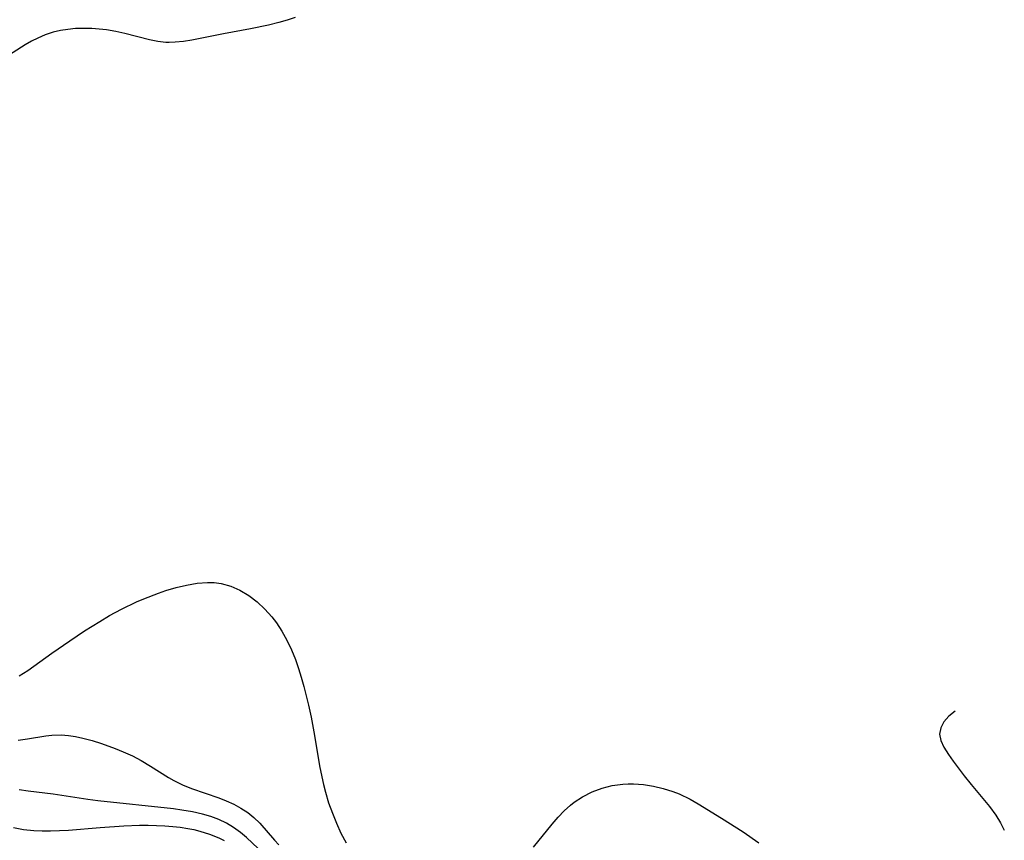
# Model space of a CAD drawing. Header units: metres. Extents: x 1073367 to 1082519, y 1569854 to 1574957.
# Tile 834 of 1056: x 1081893 to 1082065, y 1571875 to 1572019. Entities that reach past the tile are written whole.
import ezdxf

# ---------------------------------------------------------------- set-up
doc = ezdxf.new("R2010")
doc.units = ezdxf.units.M
doc.layers.add('CGG_CurvaNivelLidar_v1', color=253, linetype='Continuous', lineweight=30)

msp = doc.modelspace()

# ---------------------------------------------------------------- linework, layer by layer
at = {"layer": 'CGG_CurvaNivelLidar_v1'}
for p, q in [((1081936.5784, 1572017.6801, 77), (1081933.4562, 1572017.0552, 77)), ((1081938.4366, 1572018.1362, 77), (1081936.5784, 1572017.6801, 77)), ((1081939.8526, 1572018.5541, 77), (1081938.4366, 1572018.1362, 77)), ((1081941.243, 1572019.0278, 77), (1081939.8526, 1572018.5541, 77)), ((1081897.5662, 1572016.0026, 77), (1081896.2526, 1572015.4434, 77)), ((1081898.9229, 1572016.4493, 77), (1081897.5662, 1572016.0026, 77)), ((1081900.2009, 1572016.7512, 77), (1081898.9229, 1572016.4493, 77)), ((1081901.5047, 1572016.9587, 77), (1081900.2009, 1572016.7512, 77)), ((1081902.8271, 1572017.0819, 77), (1081901.5047, 1572016.9587, 77)), ((1081904.4357, 1572017.1303, 77), (1081902.8271, 1572017.0819, 77)), ((1081905.722, 1572017.1018, 77), (1081904.4357, 1572017.1303, 77)), ((1081907.0084, 1572017.0152, 77), (1081905.722, 1572017.1018, 77)), ((1081908.2901, 1572016.8672, 77), (1081907.0084, 1572017.0152, 77)), ((1081909.8844, 1572016.5927, 77), (1081908.2901, 1572016.8672, 77)), ((1081911.4591, 1572016.239, 77), (1081909.8844, 1572016.5927, 77)), ((1081915.805, 1572015.1099, 77), (1081911.4591, 1572016.239, 77)), ((1081928.7276, 1572016.2033, 77), (1081923.1718, 1572015.0928, 77)), ((1081933.4562, 1572017.0552, 77), (1081928.7276, 1572016.2033, 77)), ((1081894.0356, 1572014.2341, 77), (1081890.4974, 1572011.9827, 77)), ((1081895.1292, 1572014.8675, 77), (1081894.0356, 1572014.2341, 77)), ((1081896.2526, 1572015.4434, 77), (1081895.1292, 1572014.8675, 77)), ((1081917.233, 1572014.8296, 77), (1081915.805, 1572015.1099, 77)), ((1081918.6436, 1572014.6783, 77), (1081917.233, 1572014.8296, 77)), ((1081919.2465, 1572014.6633, 77), (1081918.6436, 1572014.6783, 77)), ((1081920.2975, 1572014.7025, 77), (1081919.2465, 1572014.6633, 77)), ((1081921.7273, 1572014.8568, 77), (1081920.2975, 1572014.7025, 77)), ((1081923.1718, 1572015.0928, 77), (1081921.7273, 1572014.8568, 77)), ((1081920.4734, 1571919.362, 77), (1081922.2756, 1571919.7889, 77)), ((1081922.2756, 1571919.7889, 77), (1081924.1056, 1571920.1005, 77)), ((1081924.1056, 1571920.1005, 77), (1081925.9104, 1571920.2486, 77)), ((1081925.9104, 1571920.2486, 77), (1081927.1217, 1571920.2289, 77)), ((1081927.1217, 1571920.2289, 77), (1081928.3084, 1571920.0866, 77)), ((1081928.3084, 1571920.0866, 77), (1081929.9975, 1571919.6264, 77)), ((1081929.9975, 1571919.6264, 77), (1081931.6164, 1571918.9095, 77)), ((1081914.8109, 1571917.414, 77), (1081917.3767, 1571918.4008, 77)), ((1081917.3767, 1571918.4008, 77), (1081918.6693, 1571918.835, 77)), ((1081918.6693, 1571918.835, 77), (1081920.4734, 1571919.362, 77)), ((1081931.6164, 1571918.9095, 77), (1081933.1571, 1571917.9804, 77)), ((1081933.1571, 1571917.9804, 77), (1081934.6065, 1571916.87, 77)), ((1081910.8891, 1571915.6027, 77), (1081913.4909, 1571916.8446, 77)), ((1081913.4909, 1571916.8446, 77), (1081914.8109, 1571917.414, 77)), ((1081934.6065, 1571916.87, 77), (1081935.9612, 1571915.6084, 77)), ((1081907.0792, 1571913.4519, 77), (1081908.7933, 1571914.4746, 77)), ((1081908.7933, 1571914.4746, 77), (1081910.8891, 1571915.6027, 77)), ((1081935.9612, 1571915.6084, 77), (1081937.2107, 1571914.2163, 77)), ((1081904.4368, 1571911.77, 77), (1081907.0792, 1571913.4519, 77)), ((1081937.2107, 1571914.2163, 77), (1081937.9754, 1571913.2205, 77)), ((1081937.9754, 1571913.2205, 77), (1081938.9577, 1571911.7191, 77)), ((1081901.8319, 1571910.0368, 77), (1081904.4368, 1571911.77, 77)), ((1081938.9577, 1571911.7191, 77), (1081939.8341, 1571910.1334, 77)), ((1081898.719, 1571907.8831, 77), (1081901.8319, 1571910.0368, 77)), ((1081939.8341, 1571910.1334, 77), (1081940.6161, 1571908.4819, 77)), ((1081894.4876, 1571904.8593, 77), (1081898.719, 1571907.8831, 77)), ((1081940.6161, 1571908.4819, 77), (1081941.3078, 1571906.777, 77)), ((1081941.3078, 1571906.777, 77), (1081941.8444, 1571905.2369, 77)), ((1081893.0171, 1571903.9137, 77), (1081894.4876, 1571904.8593, 77)), ((1081941.8444, 1571905.2369, 77), (1081942.328, 1571903.6709, 77)), ((1081942.328, 1571903.6709, 77), (1081942.7804, 1571902.0602, 77)), ((1081942.7804, 1571902.0602, 77), (1081943.5873, 1571898.8004, 77)), ((1081943.5873, 1571898.8004, 77), (1081944.0412, 1571896.694, 77)), ((1082056.6986, 1571897.7212, 77.5), (1082055.6157, 1571896.8473, 77.5)), ((1081944.0412, 1571896.694, 77), (1081944.6473, 1571893.4847, 77)), ((1082054.7507, 1571895.8746, 77.5), (1082054.1768, 1571894.8339, 77.5)), ((1082055.6157, 1571896.8473, 77.5), (1082054.7507, 1571895.8746, 77.5)), ((1082054.1768, 1571894.8339, 77.5), (1082053.9669, 1571893.7499, 77.5)), ((1082053.9669, 1571893.7499, 77.5), (1082054.187, 1571892.607, 77.5)), ((1081892.8196, 1571892.6959, 76.5), (1081894.4683, 1571892.9303, 76.5)), ((1081894.4683, 1571892.9303, 76.5), (1081897.6289, 1571893.4517, 76.5)), ((1081897.6289, 1571893.4517, 76.5), (1081898.7038, 1571893.5656, 76.5)), ((1081898.7038, 1571893.5656, 76.5), (1081900.3617, 1571893.5946, 76.5)), ((1081900.3617, 1571893.5946, 76.5), (1081901.6129, 1571893.4901, 76.5)), ((1081901.6129, 1571893.4901, 76.5), (1081902.8678, 1571893.2945, 76.5)), ((1081902.8678, 1571893.2945, 76.5), (1081904.1259, 1571893.0285, 76.5)), ((1081904.1259, 1571893.0285, 76.5), (1081905.749, 1571892.6063, 76.5)), ((1081905.749, 1571892.6063, 76.5), (1081907.3664, 1571892.1047, 76.5)), ((1081907.3664, 1571892.1047, 76.5), (1081909.7938, 1571891.2106, 76.5)), ((1081944.6473, 1571893.4847, 77), (1081945.5386, 1571888.196, 77)), ((1082054.187, 1571892.607, 77.5), (1082054.7512, 1571891.4262, 77.5)), ((1081909.7938, 1571891.2106, 76.5), (1081911.1702, 1571890.6434, 76.5)), ((1081911.1702, 1571890.6434, 76.5), (1081912.7899, 1571889.919, 76.5)), ((1082054.7512, 1571891.4262, 77.5), (1082055.5413, 1571890.1901, 77.5)), ((1081912.7899, 1571889.919, 76.5), (1081914.3582, 1571889.1175, 76.5)), ((1081914.3582, 1571889.1175, 76.5), (1081915.9535, 1571888.1588, 76.5)), ((1082055.5413, 1571890.1901, 77.5), (1082056.3907, 1571888.9879, 77.5)), ((1082056.3907, 1571888.9879, 77.5), (1082058.3018, 1571886.4627, 77.5)), ((1081915.9535, 1571888.1588, 76.5), (1081919.0838, 1571886.1611, 76.5)), ((1081945.5386, 1571888.196, 77), (1081945.9084, 1571886.289, 77)), ((1081919.0838, 1571886.1611, 76.5), (1081920.0549, 1571885.61, 76.5)), ((1081920.0549, 1571885.61, 76.5), (1081921.5563, 1571884.8746, 76.5)), ((1081945.9084, 1571886.289, 77), (1081946.2114, 1571884.9175, 77)), ((1081998.5671, 1571884.991, 77), (1081999.5099, 1571885.0379, 77)), ((1081999.5099, 1571885.0379, 77), (1082000.4571, 1571885.0329, 77)), ((1082058.3018, 1571886.4627, 77.5), (1082059.5038, 1571884.9522, 77.5)), ((1081894.5914, 1571883.746, 76), (1081892.997, 1571883.9892, 76)), ((1081898.9435, 1571883.2227, 76), (1081894.5914, 1571883.746, 76)), ((1081921.5563, 1571884.8746, 76.5), (1081923.1251, 1571884.2434, 76.5)), ((1081923.1251, 1571884.2434, 76.5), (1081927.9102, 1571882.5866, 76.5)), ((1081946.2114, 1571884.9175, 77), (1081946.5585, 1571883.5618, 77)), ((1081946.5585, 1571883.5618, 77), (1081947.1231, 1571881.7349, 77)), ((1081991.5539, 1571882.7919, 77), (1081993.2082, 1571883.6214, 77)), ((1081993.2082, 1571883.6214, 77), (1081994.9408, 1571884.2709, 77)), ((1081994.9408, 1571884.2709, 77), (1081996.732, 1571884.734, 77)), ((1081996.732, 1571884.734, 77), (1081998.5671, 1571884.991, 77)), ((1082000.4571, 1571885.0329, 77), (1082002.1894, 1571884.9062, 77)), ((1082002.1894, 1571884.9062, 77), (1082003.9175, 1571884.6426, 77)), ((1082003.9175, 1571884.6426, 77), (1082005.629, 1571884.2498, 77)), ((1082005.629, 1571884.2498, 77), (1082007.3104, 1571883.724, 77)), ((1082007.3104, 1571883.724, 77), (1082008.4471, 1571883.2759, 77)), ((1082059.5038, 1571884.9522, 77.5), (1082062.714, 1571881.0787, 77.5)), ((1081905.026, 1571882.3145, 76), (1081898.9435, 1571883.2227, 76)), ((1081906.7598, 1571882.0847, 76), (1081905.026, 1571882.3145, 76)), ((1081919.9919, 1571880.6433, 76), (1081906.7598, 1571882.0847, 76)), ((1081927.9102, 1571882.5866, 76.5), (1081929.188, 1571882.0703, 76.5)), ((1081929.188, 1571882.0703, 76.5), (1081930.5115, 1571881.4628, 76.5)), ((1081947.1231, 1571881.7349, 77), (1081947.7733, 1571879.9388, 77)), ((1081989.4448, 1571881.3354, 77), (1081990.0908, 1571881.8399, 77)), ((1081990.0908, 1571881.8399, 77), (1081991.5539, 1571882.7919, 77)), ((1082008.4471, 1571883.2759, 77), (1082010.381, 1571882.3388, 77)), ((1082010.381, 1571882.3388, 77), (1082011.7789, 1571881.5581, 77)), ((1081921.4565, 1571880.4385, 76), (1081919.9919, 1571880.6433, 76)), ((1081923.2896, 1571880.1275, 76), (1081921.4565, 1571880.4385, 76)), ((1081925.0826, 1571879.7311, 76), (1081923.2896, 1571880.1275, 76)), ((1081930.5115, 1571881.4628, 76.5), (1081931.7785, 1571880.7893, 76.5)), ((1081931.7785, 1571880.7893, 76.5), (1081932.9696, 1571880.0348, 76.5)), ((1081932.9696, 1571880.0348, 76.5), (1081934.0622, 1571879.1801, 76.5)), ((1081947.7733, 1571879.9388, 77), (1081948.4916, 1571878.1762, 77)), ((1081987.2543, 1571879.1864, 77), (1081988.3165, 1571880.3086, 77)), ((1081988.3165, 1571880.3086, 77), (1081989.4448, 1571881.3354, 77)), ((1082011.7789, 1571881.5581, 77), (1082015.8542, 1571879.0554, 77)), ((1082062.714, 1571881.0787, 77.5), (1082063.8367, 1571879.5421, 77.5)), ((1081926.5376, 1571879.3082, 76), (1081925.0826, 1571879.7311, 76)), ((1081927.9425, 1571878.7797, 76), (1081926.5376, 1571879.3082, 76)), ((1081929.2519, 1571878.1471, 76), (1081927.9425, 1571878.7797, 76)), ((1081930.5004, 1571877.4045, 76), (1081929.2519, 1571878.1471, 76)), ((1081934.0622, 1571879.1801, 76.5), (1081935.0645, 1571878.1928, 76.5)), ((1081935.0645, 1571878.1928, 76.5), (1081937.6595, 1571875.1997, 76.5)), ((1081948.4916, 1571878.1762, 77), (1081949.2836, 1571876.4346, 77)), ((1081986.2358, 1571877.999, 77), (1081987.2543, 1571879.1864, 77)), ((1082015.8542, 1571879.0554, 77), (1082019.6215, 1571876.6318, 77)), ((1082063.8367, 1571879.5421, 77.5), (1082064.6424, 1571878.224, 77.5)), ((1082064.6424, 1571878.224, 77.5), (1082065.3086, 1571876.9149, 77.5)), ((1081892.0223, 1571877.3908, 75.5), (1081893.7572, 1571877.0715, 75.5)), ((1081893.7572, 1571877.0715, 75.5), (1081895.5523, 1571876.8892, 75.5)), ((1081895.5523, 1571876.8892, 75.5), (1081896.9991, 1571876.8256, 75.5)), ((1081896.9991, 1571876.8256, 75.5), (1081898.4654, 1571876.8202, 75.5)), ((1081898.4654, 1571876.8202, 75.5), (1081900.0442, 1571876.8685, 75.5)), ((1081900.0442, 1571876.8685, 75.5), (1081901.6333, 1571876.9646, 75.5)), ((1081901.6333, 1571876.9646, 75.5), (1081907.1422, 1571877.4271, 75.5)), ((1081907.1422, 1571877.4271, 75.5), (1081911.3201, 1571877.6845, 75.5)), ((1081911.3201, 1571877.6845, 75.5), (1081914.0454, 1571877.7894, 75.5)), ((1081914.0454, 1571877.7894, 75.5), (1081915.5361, 1571877.8072, 75.5)), ((1081915.5361, 1571877.8072, 75.5), (1081917.0207, 1571877.7854, 75.5)), ((1081917.0207, 1571877.7854, 75.5), (1081918.4967, 1571877.7173, 75.5)), ((1081918.4967, 1571877.7173, 75.5), (1081919.842, 1571877.6074, 75.5)), ((1081919.842, 1571877.6074, 75.5), (1081921.1743, 1571877.4495, 75.5)), ((1081921.1743, 1571877.4495, 75.5), (1081922.4902, 1571877.2406, 75.5)), ((1081922.4902, 1571877.2406, 75.5), (1081923.5483, 1571877.0291, 75.5)), ((1081923.5483, 1571877.0291, 75.5), (1081924.5902, 1571876.7787, 75.5)), ((1081924.5902, 1571876.7787, 75.5), (1081926.2776, 1571876.2673, 75.5)), ((1081931.6847, 1571876.5603, 76), (1081930.5004, 1571877.4045, 76)), ((1081932.7478, 1571875.6752, 76), (1081931.6847, 1571876.5603, 76)), ((1081949.2836, 1571876.4346, 77), (1081950.1654, 1571874.7545, 77)), ((1081982.9644, 1571873.9808, 77), (1081986.2358, 1571877.999, 77)), ((1082019.6215, 1571876.6318, 77), (1082022.38, 1571874.7194, 77)), ((1081926.2776, 1571876.2673, 75.5), (1081927.8943, 1571875.6111, 75.5)), ((1081927.8943, 1571875.6111, 75.5), (1081928.8701, 1571875.1073, 75.5)), ((1081935.8002, 1571872.8048, 76), (1081932.7478, 1571875.6752, 76)), ((1081937.6595, 1571875.1997, 76.5), (1081938.4358, 1571874.3919, 76.5))]:
    msp.add_line(p, q, dxfattribs=at)

doc.saveas('drawing.dxf')
